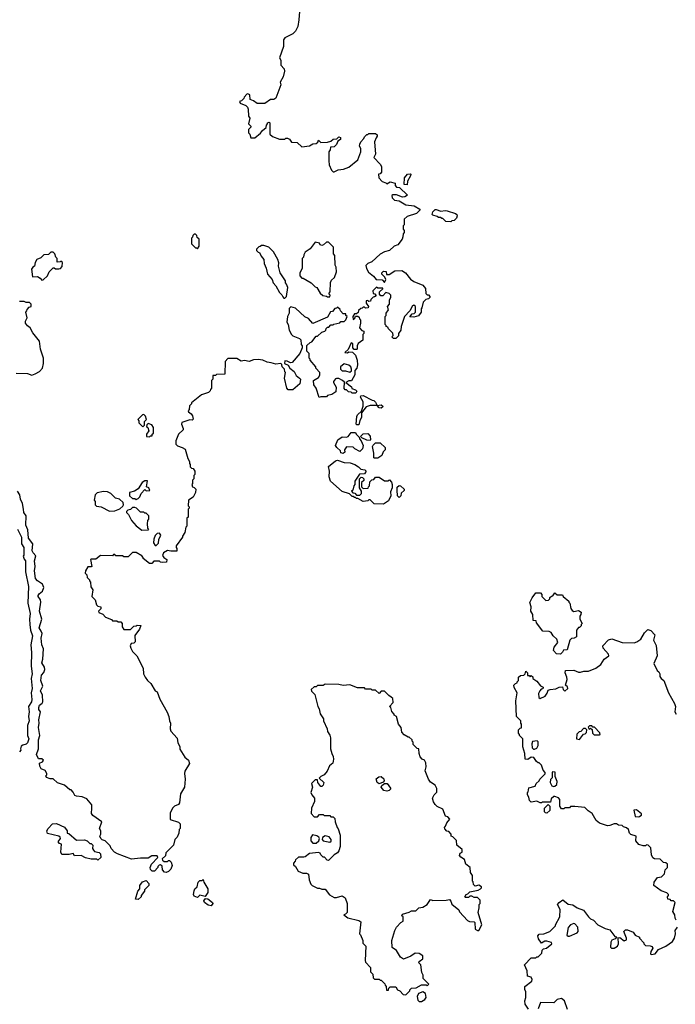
# Model space of a CAD drawing. Extents: x 1861455 to 2058065, y 200073 to 437907.
# Tile 401 of 574: x 2005846 to 2011701, y 311955 to 320746. Entities that reach past the tile are written whole.
import ezdxf

# ---------------------------------------------------------------- set-up
doc = ezdxf.new("R2010")
doc.units = 0

msp = doc.modelspace()

# ---------------------------------------------------------------- linework, layer by layer
at = {"layer": '0CON05XD'}
for points in [[(2008345, 320820), (2008338.8, 320745), (2008328.8, 320685), (2008308.3, 320641.7), (2008285, 320620), (2008215, 320582.5), (2008202.5, 320565), (2008202.5, 320505), (2008167.5, 320405), (2008177.5, 320385), (2008178.3, 320338.3), (2008208.3, 320308.3), (2008212.5, 320285), (2008200, 320235), (2008173, 320187), (2008177.5, 320165), (2008132.5, 320045), (2008117, 320033), (2008085, 320032.5), (2008035, 319997.5), (2007968.3, 319998.3), (2007935, 320022.5), (2007903.3, 320033.3), (2007900, 320075), (2007885, 320082.5), (2007875, 320080), (2007850, 320055), (2007847, 320043), (2007828.3, 320021.7), (2007810, 320015), (2007815, 320000), (2007865, 319980), (2007880, 319965), (2007887, 319947), (2007890, 319885), (2007900, 319865), (2007890, 319815), (2007910, 319795), (2007910, 319785), (2007890, 319765), (2007890, 319735), (2007900, 319725), (2007911.7, 319691.7), (2007945, 319690), (2007996.4, 319733.6), (2008013.6, 319756.4), (2008048.3, 319781.7), (2008050, 319805), (2008060, 319815), (2008060, 319825), (2008075, 319830), (2008080, 319825), (2008080, 319725), (2008103.6, 319703.6), (2008165, 319677.5), (2008215, 319680), (2008223, 319687), (2008237, 319687), (2008255, 319680), (2008275, 319652.5), (2008325, 319650), (2008365, 319610), (2008435, 319620), (2008463, 319637), (2008495, 319640), (2008508.3, 319651.7), (2008515, 319670), (2008535, 319650), (2008595, 319652.5), (2008625, 319660), (2008645, 319680), (2008678.3, 319681.7), (2008695, 319700), (2008710, 319695), (2008710, 319675), (2008688.3, 319661.7)], [(2008688.3, 319661.7), (2008675, 319630), (2008655, 319610), (2008621.7, 319608.3), (2008620, 319585), (2008607.5, 319565), (2008605.8, 319485), (2008610.9, 319450.9), (2008631.2, 319401.2), (2008645, 319387.5), (2008655, 319387.5), (2008690, 319405), (2008739.3, 319410.7), (2008785, 319427.5), (2008866.4, 319493.6), (2008893, 319567), (2008892.5, 319595), (2008880, 319615), (2008882.5, 319635), (2008892.5, 319655), (2008920, 319685), (2008925, 319700), (2008945, 319720), (2008955, 319720), (2008965, 319730), (2009025, 319730), (2009038.3, 319718.3), (2009040, 319705), (2009028.3, 319691.7), (2009016.2, 319655), (2009022.5, 319545), (2009010, 319515), (2009066.7, 319455), (2009077.5, 319435), (2009076.1, 319383.9), (2009065, 319370), (2009050, 319365), (2009053, 319333), (2009081.7, 319301.7), (2009115, 319290), (2009125, 319280), (2009155, 319297.5), (2009200, 319285), (2009200, 319265), (2009211.7, 319251.7), (2009238.3, 319248.3), (2009308.3, 319178.3), (2009286.4, 319163.6), (2009265, 319162.5), (2009211.7, 319181.7), (2009178.3, 319181.7), (2009170, 319175), (2009172.5, 319155), (2009193.9, 319133.9), (2009235, 319127.5), (2009295, 319093.3), (2009370, 319085), (2009420, 319055), (2009420, 319045), (2009390, 319015), (2009305, 318990), (2009280, 318965), (2009280, 318915), (2009270, 318905), (2009270, 318875), (2009280, 318865), (2009280, 318845), (2009270, 318835), (2009268.3, 318808.3), (2009262.5, 318785), (2009223, 318737), (2009190, 318725), (2009150, 318685), (2009105, 318672.5), (2009065, 318652.5), (2008990, 318585), (2008955, 318570), (2008938.3, 318551.7), (2008942.5, 318525), (2008960.7, 318490.7), (2009006.4, 318456.4), (2009030, 318425), (2009081.7, 318421.7), (2009105, 318400), (2009117, 318427), (2009108.3, 318448.3), (2009080, 318475), (2009080, 318485), (2009095, 318500), (2009118.3, 318498.3), (2009121.7, 318471.7), (2009145, 318470), (2009195, 318502.5), (2009260, 318505), (2009292.5, 318485), (2009335, 318430), (2009365, 318407.5), (2009446.4, 318376.4), (2009470, 318345), (2009471.7, 318301.7), (2009485, 318290), (2009498.3, 318288.3), (2009510, 318275), (2009510, 318265), (2009497, 318253), (2009473, 318247), (2009450, 318225), (2009437, 318173), (2009430, 318165), (2009430, 318135), (2009407, 318103), (2009365, 318090), (2009331.7, 318091.7), (2009351.7, 318118.3), (2009368.3, 318121.7), (2009380, 318135), (2009380, 318185), (2009365, 318197.5), (2009355, 318190), (2009330, 318145), (2009282.5, 318095), (2009253, 318007), (2009250, 317975), (2009230, 317945), (2009228.3, 317921.7), (2009205, 317900), (2009185, 317900), (2009170, 317915), (2009180, 317925), (2009178.3, 317948.3), (2009140, 317985), (2009135, 318000), (2009120, 318005), (2009120, 318015), (2009110, 318025), (2009110, 318095), (2009120, 318105), (2009120, 318125), (2009140, 318155), (2009130, 318185), (2009150, 318205), (2009150, 318245), (2009160, 318265), (2009160, 318285), (2009145, 318300), (2009115, 318310), (2009088.3, 318281.7), (2009071.7, 318281.7), (2009060, 318295), (2009060, 318315), (2009088.3, 318341.7), (2009088.3, 318348.3), (2009045, 318350), (2009031.7, 318358.3), (2009000, 318325), (2009001.7, 318301.7), (2009018.3, 318298.3), (2009028.3, 318281.7), (2009015, 318270), (2009001.7, 318268.3), (2008981.7, 318248.3), (2008978.3, 318231.7), (2008965, 318230), (2008955, 318240), (2008940, 318235), (2008940, 318215), (2008960, 318185), (2008958.3, 318171.7), (2008935, 318170), (2008925, 318180), (2008915, 318180), (2008905, 318170), (2008891.7, 318168.3), (2008871.7, 318148.3), (2008868.3, 318131.7), (2008855, 318120), (2008835, 318120), (2008820, 318095), (2008825, 318070), (2008838.3, 318081.7), (2008845, 318100), (2008865, 318100), (2008878.3, 318088.3), (2008880, 318075), (2008890, 318065), (2008890, 318035), (2008880, 317995), (2008901.7, 317971.7), (2008920, 317965), (2008920, 317945), (2008910, 317935), (2008910, 317885), (2008870, 317855), (2008860, 317835), (2008860, 317805), (2008855, 317800), (2008831.7, 317801.7), (2008820, 317815), (2008820, 317855), (2008805, 317860), (2008778.3, 317801.7), (2008750, 317775), (2008775, 317770), (2008785, 317780), (2008818.3, 317778.3), (2008845, 317750), (2008860, 317705), (2008862.5, 317665), (2008857, 317633), (2008840, 317615), (2008840, 317575), (2008808.3, 317521.7), (2008785, 317520), (2008760, 317505), (2008808.3, 317468.3), (2008811.7, 317451.7), (2008845, 317440), (2008858.3, 317428.3), (2008848.3, 317411.7), (2008815, 317410), (2008805, 317420), (2008783, 317423), (2008765, 317440), (2008751.7, 317441.7), (2008742.5, 317452.5), (2008748.3, 317508.3), (2008730, 317525), (2008695, 317542.5), (2008675, 317542.5), (2008665, 317540), (2008647.5, 317515), (2008647.5, 317505), (2008672.5, 317465), (2008668.3, 317421.7), (2008635, 317400), (2008595, 317390), (2008585, 317380), (2008535, 317380), (2008521.7, 317371.7), (2008492.5, 317455), (2008472.5, 317485), (2008470, 317525), (2008515, 317550), (2008527, 317573), (2008527, 317597), (2008490, 317635), (2008490, 317645), (2008440, 317705), (2008440, 317715), (2008430, 317725), (2008430, 317765), (2008410, 317785), (2008411.7, 317838.3), (2008440, 317865), (2008455, 317870), (2008495, 317920), (2008505, 317920), (2008543, 317957), (2008570, 317965), (2008580, 317975), (2008581.7, 317988.3), (2008595, 318000), (2008608.3, 318001.7), (2008625, 318020), (2008645, 318020), (2008653, 318027), (2008705, 318040), (2008715, 318050), (2008745, 318050), (2008760, 318065), (2008770, 318095), (2008760, 318105), (2008758.3, 318118.3), (2008735, 318120), (2008710, 318145), (2008708.3, 318158.3), (2008685, 318180), (2008675, 318170), (2008661.7, 318168.3), (2008638.3, 318141.7), (2008621.7, 318138.3), (2008595, 318090), (2008465, 318032.5), (2008426.4, 318076.4), (2008393.6, 318093.6), (2008309.3, 318169.3), (2008268.3, 318181.7), (2008253, 318167), (2008252.5, 318125), (2008237.5, 318095), (2008232.5, 318045), (2008242.5, 318025), (2008252.5, 317975), (2008273.6, 317933.6), (2008285, 317922.5), (2008345, 317900), (2008358.3, 317888.3), (2008360, 317845), (2008370, 317835), (2008370, 317815), (2008347.5, 317765), (2008280, 317685), (2008265, 317682.5), (2008235, 317697.5), (2008215, 317700), (2008210, 317675), (2008245, 317660), (2008260, 317635), (2008296.1, 317606.1), (2008315, 317567.5), (2008346.4, 317546.4), (2008352.5, 317535), (2008347.5, 317495), (2008285, 317440), (2008245, 317442.5), (2008232.5, 317455), (2008212.5, 317545), (2008220, 317595), (2008213, 317603), (2008210, 317625), (2008190, 317645), (2008188.3, 317668.3), (2008177.5, 317677.5), (2008135, 317670), (2008091.7, 317681.7), (2008055, 317687.5), (2008017, 317707), (2007975, 317712.5), (2007935, 317707.5), (2007895, 317692.5), (2007855, 317702.5), (2007825, 317697.5), (2007785, 317720), (2007705, 317720), (2007680, 317695), (2007678.3, 317581.7), (2007605, 317577.5), (2007595, 317570), (2007571.7, 317568.3), (2007570, 317535), (2007560, 317525), (2007560, 317455), (2007550, 317445), (2007548.3, 317431.7), (2007531.7, 317418.3), (2007470, 317395), (2007380, 317325), (2007380, 317315), (2007363, 317297), (2007360, 317265), (2007350, 317255), (2007353.6, 317243.6), (2007376.4, 317226.4), (2007388.3, 317208.3), (2007395, 317180), (2007385, 317170), (2007365, 317173.3), (2007295, 317150), (2007290, 317135), (2007307.5, 317095), (2007307, 317083), (2007263.3, 317045), (2007240, 316985), (2007240, 316955), (2007255, 316940), (2007297, 316927), (2007325, 316910), (2007348.3, 316828.3), (2007361.7, 316801.7), (2007363, 316783), (2007370, 316775), (2007370, 316755), (2007381.7, 316741.7), (2007395, 316740), (2007410, 316715), (2007410, 316685), (2007400, 316675), (2007400, 316645), (2007390, 316635), (2007390, 316605), (2007382.5, 316595), (2007390, 316575), (2007405, 316570), (2007420, 316555), (2007417.5, 316525), (2007396.4, 316483.6), (2007352.5, 316455), (2007350, 316405), (2007360, 316395), (2007360, 316385), (2007350, 316375), (2007350, 316305), (2007340, 316295), (2007340, 316225), (2007330, 316215), (2007321.7, 316168.3), (2007300, 316135), (2007300, 316125), (2007243, 316047), (2007243, 316033), (2007250, 316025), (2007248.3, 316001.7), (2007195, 316000), (2007165, 316007.5), (2007130, 315985), (2007123, 315963), (2007133.6, 315943.6), (2007160, 315925), (2007158.3, 315901.7), (2007125, 315900), (2007103, 315903), (2007095, 315910), (2007045, 315910), (2007025, 315890), (2007005, 315890), (2006950, 315935), (2006950, 315945), (2006938.3, 315958.3), (2006885, 315990), (2006855, 315990), (2006815, 315950), (2006775, 315950), (2006765, 315960), (2006705, 315960), (2006695, 315970), (2006685, 315970), (2006675, 315960), (2006568.3, 315961.7), (2006525, 315930), (2006485, 315930), (2006480, 315925), (2006490, 315865), (2006485, 315860), (2006455, 315860), (2006432.5, 315825), (2006430, 315805), (2006445, 315790), (2006450, 315765), (2006470, 315745), (2006470, 315735), (2006480, 315725), (2006483, 315683), (2006500, 315655), (2006490, 315595), (2006520, 315565), (2006531.7, 315521.7), (2006545, 315510), (2006570, 315505), (2006570, 315485), (2006550, 315465), (2006551.7, 315451.7), (2006588.3, 315438.3), (2006611.7, 315411.7), (2006665, 315390), (2006675, 315380), (2006715, 315380), (2006725, 315370), (2006748.3, 315368.3), (2006760, 315355), (2006760, 315325), (2006775, 315300), (2006835, 315300), (2006865, 315330), (2006887, 315333), (2006895, 315340), (2006928.3, 315338.3), (2006916.7, 315305), (2006873.6, 315246.4), (2006878, 315192), (2006865, 315180), (2006842.5, 315175), (2006832.5, 315155), (2006837.5, 315135), (2006852.5, 315105), (2006892.5, 315065), (2006947.5, 314955), (2006952.5, 314905), (2006966.7, 314875), (2006987.5, 314845), (2007018.3, 314818.3), (2007057.5, 314755), (2007073.6, 314743.6), (2007098.3, 314678.3), (2007162.7, 314562.7), (2007178.8, 314525), (2007183.8, 314485), (2007193.3, 314465), (2007191.2, 314415), (2007196.7, 314395), (2007251.7, 314331.7), (2007258.3, 314288.3), (2007276.4, 314256.4), (2007277.5, 314232.5)], [(2009305, 319270), (2009280, 319275), (2009282.5, 319335), (2009310, 319365), (2009335, 319370), (2009340, 319365), (2009337, 319353), (2009310, 319305), (2009305, 319270)], [(2009695, 318940), (2009653, 318943), (2009625, 318970), (2009615, 318970), (2009605, 318980), (2009585, 318980), (2009575, 318990), (2009535, 319000), (2009530, 319005), (2009535, 319030), (2009555, 319050), (2009565, 319050), (2009607, 319037), (2009645, 319042), (2009665, 319038), (2009737.5, 319015), (2009750, 319005), (2009752.5, 318995), (2009747, 318973), (2009727, 318953), (2009705, 318950), (2009695, 318940)], [(2007435, 318700), (2007450, 318725), (2007450, 318785), (2007431.7, 318801.7), (2007428.3, 318818.3), (2007415, 318830), (2007405, 318830), (2007391.7, 318818.3), (2007390, 318805), (2007380, 318795), (2007380, 318745), (2007415, 318710), (2007425, 318710), (2007435, 318700)], [(2008615, 318270), (2008620, 318285), (2008610, 318295), (2008610, 318305), (2008620, 318315), (2008620.7, 318399.3), (2008630.7, 318419.3), (2008656.1, 318443.9), (2008676.7, 318495), (2008672.5, 318535), (2008662.5, 318555), (2008661.7, 318641.7), (2008650, 318655), (2008650, 318715), (2008605, 318760), (2008585, 318760), (2008560, 318735), (2008545, 318730), (2008530, 318735), (2008525, 318750), (2008485, 318760), (2008439.3, 318700.7), (2008395, 318670), (2008382.5, 318645), (2008380, 318625), (2008370, 318615), (2008370, 318525), (2008347.5, 318485), (2008348.3, 318458.3), (2008365, 318437.5), (2008376.7, 318436.7), (2008450, 318395), (2008485, 318360), (2008500, 318355), (2008530, 318305), (2008553.9, 318283.9), (2008587.5, 318277.5), (2008595, 318270), (2008615, 318270)], [(2006045, 318420), (2006055, 318422.5), (2006095, 318460), (2006110, 318495), (2006145, 318530), (2006155, 318530), (2006165, 318520), (2006195, 318520), (2006210, 318525), (2006227, 318543), (2006228.3, 318578.3), (2006215, 318590), (2006207.5, 318582.5), (2006181.7, 318581.7), (2006180, 318615), (2006170, 318625), (2006160, 318655), (2006145, 318670), (2006125, 318670), (2006105, 318650), (2006063, 318647), (2006035, 318620), (2006000, 318605), (2005983, 318577), (2005980, 318545), (2005963.6, 318536.4), (2005953, 318517), (2005960, 318450), (2006005, 318452.5), (2006029.3, 318439.3), (2006045, 318420)], [(2008215, 318260), (2008230, 318275), (2008240, 318355), (2008230, 318385), (2008220, 318395), (2008220, 318415), (2008172.5, 318485), (2008156.7, 318545), (2008160, 318575), (2008152.5, 318605), (2008113, 318673), (2008070, 318715), (2008025, 318730), (2008005, 318730), (2007995, 318720), (2007981.7, 318718.3), (2007961.7, 318698.3), (2007960, 318685), (2007975, 318670), (2007988.3, 318668.3), (2008002.5, 318635), (2008027.5, 318605), (2008028.3, 318568.3), (2008047, 318527), (2008060, 318475), (2008100, 318425), (2008110, 318395), (2008135, 318370), (2008165, 318310), (2008188.3, 318288.3), (2008195, 318270), (2008205, 318260), (2008215, 318260)], [(2005815, 317590), (2005915, 317586.7), (2005955, 317572.5), (2005985, 317582.5), (2006022.5, 317605), (2006050, 317635), (2006060, 317675), (2006060, 317725), (2006031.2, 317805), (2006022.5, 317875), (2005965, 317950), (2005940, 317995), (2005915, 318012.5), (2005897.5, 318035), (2005897.5, 318055), (2005913.3, 318085), (2005900, 318135), (2005910, 318145), (2005911.7, 318158.3), (2005931.7, 318178.3), (2005950, 318185), (2005950, 318205), (2005935, 318220), (2005905, 318220), (2005885, 318230), (2005845, 318230)], [(2008795, 317600), (2008808.3, 317611.7), (2008810, 317625), (2008802.5, 317645), (2008785, 317660), (2008745, 317673.3), (2008712.5, 317645), (2008710, 317625), (2008725, 317609.2), (2008755, 317610), (2008795, 317600)], [(2008858.3, 317128.3), (2008850, 317135), (2008858.3, 317201.7), (2008863.6, 317216.4), (2008898.3, 317251.7), (2008912.5, 317295), (2008912.5, 317335), (2008890, 317375), (2008891.7, 317388.3), (2008915, 317390), (2008995, 317347.5), (2009010, 317345), (2009025, 317330), (2009040, 317300), (2009075, 317307.5), (2009090, 317295), (2009087.5, 317285), (2009075, 317277.5), (2009055, 317280), (2009040, 317300), (2008975, 317302.5), (2008941.7, 317288.3), (2008900, 317235), (2008897.5, 317195), (2008883, 317167), (2008875, 317130), (2008858.3, 317128.3)], [(2006945, 317110), (2006960, 317125), (2006961.7, 317158.3), (2006980, 317175), (2006970, 317205), (2006955, 317220), (2006941.7, 317218.3), (2006900, 317175), (2006910, 317165), (2006910, 317145), (2006945, 317110)], [(2007005, 317020), (2007015, 317030), (2007028.3, 317031.7), (2007030, 317045), (2007040, 317055), (2007040, 317105), (2007025, 317130), (2006995, 317140), (2006981.7, 317128.3), (2006980, 317115), (2006990, 317105), (2007000, 317075), (2006980, 317045), (2006980, 317025), (2007005, 317020)], [(2008735, 316872.5), (2008715, 316880), (2008710, 316895), (2008677, 316927), (2008667.5, 316945), (2008687.5, 316995), (2008725, 317022.5), (2008765, 317017.5), (2008780, 317025), (2008805, 317060), (2008845, 317060), (2008850, 317045), (2008878.3, 317018.3), (2008880, 317005), (2008897, 316987), (2008912.5, 316945), (2008907, 316913), (2008885, 316890), (2008840, 316915), (2008825, 316930), (2008765, 316932.5), (2008747.5, 316905), (2008750, 316885), (2008735, 316872.5)], [(2008975, 316990), (2008945, 316992.5), (2008901.7, 317011.7), (2008890, 317025), (2008913, 317047), (2008955, 317050), (2008977, 317027), (2008980, 316995), (2008975, 316990)], [(2009045, 316830), (2009015, 316830), (2009010, 316835), (2009010, 316875), (2008997.5, 316935), (2009001.7, 316948.3), (2009025, 316967.5), (2009066.7, 316966.7), (2009110, 316925), (2009110, 316905), (2009093, 316887), (2009080, 316855), (2009045, 316830)], [(2009095, 316420), (2009013, 316423), (2008975, 316460), (2008965, 316460), (2008955, 316450), (2008913, 316443), (2008865, 316470), (2008855, 316470), (2008845, 316480), (2008835, 316480), (2008825, 316490), (2008815, 316490), (2008791.7, 316511.7), (2008725, 316533.3), (2008622.5, 316625), (2008610, 316665), (2008613.3, 316715), (2008602.5, 316757.5), (2008665, 316806.7), (2008685, 316812.5), (2008745, 316792.5), (2008798.3, 316788.3), (2008840, 316775), (2008873, 316753), (2008891.7, 316731.7), (2008927, 316727), (2008940, 316715), (2008925, 316690), (2008881.7, 316688.3), (2008840, 316625), (2008840, 316595), (2008830, 316585), (2008820, 316545), (2008810, 316535), (2008821.7, 316521.7), (2008838.3, 316518.3), (2008855, 316500), (2008885, 316500), (2008900, 316515), (2008900, 316535), (2008880, 316565), (2008880, 316645), (2008895, 316660), (2008908.3, 316658.3), (2008920, 316645), (2008918.3, 316631.7), (2008900, 316615), (2008900, 316575), (2008915, 316560), (2008958.3, 316561.7), (2008960, 316575), (2008970, 316585), (2008971.7, 316618.3), (2008991.7, 316638.3), (2009008.3, 316641.7), (2009025, 316660), (2009055, 316660), (2009105, 316630), (2009135, 316630), (2009148.3, 316638.3), (2009167, 316617), (2009172.5, 316595), (2009172.5, 316565), (2009158.3, 316531.7), (2009160, 316495), (2009139.3, 316450.7), (2009095, 316420)], [(2006885, 316462.5), (2006905, 316470), (2006920, 316485), (2006930, 316515), (2006965, 316550), (2006975, 316540), (2007008.3, 316541.7), (2007000, 316565), (2006980, 316575), (2006988.3, 316628.3), (2006965, 316627.5), (2006940, 316615), (2006905, 316557.5), (2006872.5, 316537.5), (2006827.5, 316525), (2006827.5, 316495), (2006855, 316470), (2006875, 316470), (2006885, 316462.5)], [(2009235, 316480), (2009220, 316495), (2009217.5, 316545), (2009218.3, 316571.7), (2009235, 316587.5), (2009247.5, 316585), (2009280, 316555), (2009278.3, 316541.7), (2009251.7, 316518.3), (2009250, 316495), (2009235, 316480)], [(2007277.5, 314232.5), (2007321.7, 314161.7), (2007354, 314134), (2007363.3, 314105), (2007320, 314035), (2007316.7, 314015), (2007323.3, 313965), (2007316.7, 313895), (2007282.5, 313835), (2007272.5, 313755), (2007265, 313740), (2007230, 313725), (2007215, 313710), (2007190, 313665), (2007190, 313605), (2007265, 313580), (2007280, 313565), (2007280, 313525), (2007270, 313515), (2007267, 313483), (2007251.7, 313448.3), (2007233, 313427), (2007220, 313375), (2007151.7, 313308.3), (2007148.3, 313281.7), (2007120, 313255), (2007121.7, 313241.7), (2007135, 313230), (2007165, 313230), (2007175, 313240), (2007185, 313240), (2007200, 313225), (2007206.4, 313193.6), (2007197, 313163), (2007175, 313140), (2007155, 313132.5), (2007140, 313135), (2007122.5, 313155), (2007118.3, 313188.3), (2007105, 313200), (2007091.7, 313198.3), (2007080, 313185), (2007080, 313175), (2007050, 313145), (2007030, 313145), (2007015, 313160), (2007012.5, 313175), (2007023, 313207), (2007080, 313265), (2007075, 313280), (2007025, 313280), (2006995, 313260), (2006925, 313260), (2006845, 313250), (2006718.3, 313298.3), (2006693.3, 313313.3), (2006662.5, 313345), (2006655, 313370), (2006610, 313415), (2006583.3, 313423.3), (2006570, 313435), (2006562.5, 313455), (2006570, 313475), (2006570, 313505), (2006560, 313525), (2006580, 313585), (2006500.7, 313640.7), (2006488.3, 313658.3), (2006490, 313705), (2006490, 313735), (2006445, 313790), (2006405, 313807.5), (2006353, 313813), (2006340, 313820), (2006325, 313850), (2006305, 313870), (2006295, 313870), (2006245, 313910), (2006183, 313933), (2006145, 313967.5), (2006118.3, 313968.3), (2006085, 313980), (2006080, 313995), (2006090, 314005), (2006090, 314015), (2006073, 314043), (2006037, 314057), (2006025, 314080), (2006022.3, 314107.7), (2006051.3, 314118.7), (2006058.1, 314135), (2006045, 314145.7), (2006015, 314146.7), (2005996.7, 314185), (2006013.3, 314235), (2006013.3, 314315), (2006027.5, 314355), (2006013.8, 314425), (2006020.8, 314465), (2006017.5, 314495), (2006032.2, 314565), (2006018.2, 314588.2), (2006016, 314605), (2006023.7, 314626.3), (2006046.6, 314643.4), (2006051.8, 314655), (2006049.6, 314715), (2006033.5, 314755), (2006052.5, 314795), (2006034.5, 314845), (2006042.5, 314895), (2006061.9, 314918.1), (2006069.5, 314945), (2006066.9, 314965), (2006043.5, 315005), (2006053.3, 315035), (2006058.5, 315128.5), (2006043.6, 315165), (2006037.5, 315225), (2006048.2, 315265), (2006036.9, 315285), (2006020.4, 315315), (2006042.9, 315395), (2006023.1, 315465), (2006036.5, 315545), (2006032.7, 315565), (2006011.5, 315595), (2006011.1, 315605), (2006019.3, 315620.7), (2006051.2, 315645), (2006061.2, 315675), (2006048.8, 315705), (2006004.6, 315734.6), (2005988, 315758), (2005978.9, 315825), (2005984.4, 315865), (2005979.2, 315915), (2005989.3, 315959.3), (2005965.9, 315985.9), (2005958, 316005), (2005963.8, 316065), (2005925.8, 316115.8), (2005920, 316190), (2005902.1, 316232.1), (2005903.8, 316315), (2005882.5, 316345), (2005881.2, 316375), (2005870, 316425), (2005853.6, 316463.6), (2005847.5, 316505), (2005827.5, 316535)], [(2006647, 316357), (2006695, 316361.2), (2006740.7, 316379.3), (2006768.8, 316401.2), (2006773.3, 316415), (2006770, 316435), (2006737.5, 316465), (2006703, 316473), (2006660, 316515), (2006631.7, 316531.7), (2006595, 316532.5), (2006538.3, 316521.7), (2006520, 316505), (2006510, 316455), (2006520, 316445), (2006520, 316415), (2006531.7, 316401.7), (2006575, 316397.5), (2006647, 316357)], [(2006938.3, 316188.3), (2006995, 316190), (2007000, 316195), (2006990, 316205), (2006987.5, 316245), (2006990, 316275), (2007000, 316285), (2007000, 316315), (2006975, 316340), (2006965, 316340), (2006955, 316350), (2006925, 316350), (2006890, 316385), (2006875, 316390), (2006855, 316390), (2006835, 316372.5), (2006813, 316367), (2006800, 316355), (2006800, 316345), (2006818.8, 316328.8), (2006843.3, 316275), (2006885, 316227.5), (2006938.3, 316188.3)], [(2005827, 316197), (2005861.2, 316125), (2005862.5, 316065), (2005883.6, 316033.6), (2005882.5, 315965), (2005877.5, 315955), (2005885, 315930), (2005896.7, 315915), (2005898.8, 315815), (2005924, 315685), (2005918, 315535), (2005940.8, 315445), (2005934.4, 315395), (2005936, 315345), (2005941.4, 315295), (2005960.5, 315245), (2005945.5, 315165), (2005950.6, 315095), (2005948, 314975), (2005957.5, 314905), (2005948, 314865), (2005957.5, 314775), (2005949.2, 314735), (2005954, 314675), (2005950.8, 314655), (2005924.2, 314615), (2005930, 314565), (2005924, 314525), (2005930, 314485), (2005916.7, 314445), (2005916.7, 314425), (2005917.5, 314355), (2005926.7, 314325), (2005915, 314290), (2005905, 314277.5), (2005875, 314270), (2005860.7, 314259.3), (2005852.5, 314235), (2005857.5, 314222.5), (2005845, 314210)], [(2007065, 316050), (2007087, 316073), (2007090, 316105), (2007107, 316143), (2007095, 316160), (2007075, 316157.5), (2007055, 316140), (2007043, 316107), (2007042.5, 316075), (2007055, 316050), (2007065, 316050)], [(2010675, 315082.5), (2010640, 315085), (2010612.5, 315115), (2010620, 315145), (2010652.5, 315185), (2010643.3, 315215), (2010608.8, 315245), (2010592.5, 315275), (2010575, 315282), (2010517.5, 315287.5), (2010461.7, 315361.7), (2010458.3, 315378.3), (2010433, 315383), (2010427.5, 315435), (2010410, 315465), (2010412.5, 315505), (2010403, 315543), (2010422.5, 315585), (2010455, 315630), (2010498.3, 315628.3), (2010510, 315615), (2010510, 315595), (2010545, 315560), (2010568.3, 315561.7), (2010580, 315575), (2010581.7, 315588.3), (2010595, 315600), (2010608.3, 315601.7), (2010625, 315630), (2010645, 315610), (2010695, 315610), (2010700, 315595), (2010750, 315555), (2010750, 315545), (2010760, 315535), (2010768.3, 315488.3), (2010780.7, 315470.7), (2010795, 315462.5), (2010835, 315470), (2010860, 315455), (2010857.5, 315435), (2010848.3, 315421.7), (2010847.5, 315395), (2010870, 315355), (2010860, 315345), (2010860, 315335), (2010845, 315320), (2010835, 315320), (2010820, 315295), (2010820, 315235), (2010797, 315223), (2010775, 315220), (2010760, 315205), (2010735, 315120), (2010703, 315117), (2010695, 315100), (2010675, 315082.5)], [(2011710, 312705), (2011700, 312725), (2011697.5, 312755), (2011677.5, 312785), (2011700, 312865), (2011685, 312880), (2011665, 312880), (2011655, 312890), (2011633.6, 312893.6), (2011630, 312915), (2011640, 312925), (2011640, 312935), (2011625, 312950), (2011575, 312967.5), (2011510, 313015), (2011512.5, 313045), (2011541.7, 313088.3), (2011577, 313093), (2011605, 313120), (2011610, 313155), (2011630, 313175), (2011630, 313205), (2011615, 313217.5), (2011595, 313220), (2011565, 313250), (2011515, 313252.5), (2011501.7, 313261.7), (2011488.3, 313288.3), (2011481.7, 313351.7), (2011460, 313375), (2011445, 313380), (2011435, 313370), (2011415, 313370), (2011375, 313382.5), (2011347.5, 313415), (2011350, 313455), (2011305, 313470), (2011293, 313483), (2011282.5, 313515), (2011265, 313530), (2011238.3, 313538.3), (2011225, 313550), (2011193, 313553), (2011175, 313567.5), (2011155, 313567.5), (2011115, 313550), (2011095, 313548), (2011025, 313571.2), (2010995, 313597.5), (2010959.3, 313659.3), (2010921.7, 313681.7), (2010891.7, 313711.7), (2010805, 313722.5), (2010765, 313720), (2010755, 313710), (2010715, 313710), (2010705, 313700), (2010685, 313700), (2010670, 313725), (2010670, 313785), (2010657, 313797), (2010625, 313810), (2010615, 313810), (2010591.7, 313788.3), (2010585, 313760), (2010515, 313760), (2010507.5, 313752.5), (2010495, 313752.5), (2010465, 313770), (2010415, 313760), (2010400, 313775), (2010392.5, 313805), (2010380, 313825), (2010380, 313845), (2010387, 313853), (2010393, 313887), (2010448, 313902), (2010457.5, 313925), (2010485, 313950), (2010490, 313965), (2010538.3, 314011.7), (2010540, 314025), (2010520, 314045), (2010505, 314090), (2010485, 314110), (2010475, 314110), (2010461.7, 314121.7), (2010438.3, 314158.3), (2010415, 314160), (2010385, 314140), (2010360, 314145), (2010357.5, 314195), (2010340, 314255), (2010340, 314325), (2010310, 314355), (2010310, 314365), (2010300, 314375), (2010300, 314405), (2010315, 314420), (2010327, 314423), (2010327.5, 314455), (2010320, 314465), (2010320, 314485), (2010283.8, 314525), (2010276.7, 314665), (2010290, 314735), (2010263, 314783), (2010260, 314805), (2010275, 314820), (2010290, 314825), (2010290, 314835), (2010300, 314845), (2010300, 314875), (2010318.3, 314891.7), (2010347.5, 314892.5), (2010360, 314905), (2010365, 314930), (2010380, 314915), (2010381.7, 314891.7), (2010395, 314890), (2010405, 314880), (2010415, 314890), (2010428.3, 314878.3), (2010430, 314865), (2010465, 314840), (2010497, 314797), (2010520, 314785), (2010518.3, 314771.7), (2010501.7, 314768.3), (2010490, 314755), (2010480.7, 314729.3), (2010483.3, 314695), (2010495, 314686.7), (2010538.8, 314705), (2010557.7, 314732.3), (2010565, 314760), (2010583.6, 314766.4), (2010635, 314772.5), (2010665, 314787.5), (2010695, 314790), (2010700, 314765), (2010715, 314750), (2010740, 314775), (2010738.3, 314788.3), (2010720, 314805), (2010733.8, 314855), (2010733.3, 314875), (2010717.5, 314915), (2010720, 314935), (2010795, 314937.5), (2010835, 314920), (2010855, 314920), (2010885, 314930), (2010925, 314930), (2010990, 314955), (2011035, 314987.5), (2011065, 315037.5), (2011106.2, 315065), (2011105, 315082.5), (2011057.5, 315135), (2011052.5, 315155), (2011105, 315210), (2011135, 315217.5), (2011226.4, 315186.4), (2011335, 315183.3), (2011358.3, 315191.7), (2011393.9, 315216.1), (2011425, 315272.5), (2011455, 315302.5), (2011483, 315293), (2011517.5, 315255), (2011506.2, 315205), (2011528.6, 315158.6), (2011538.8, 315065), (2011508.3, 314998.3), (2011540, 314935), (2011553, 314923), (2011562.5, 314905), (2011563, 314883), (2011573.6, 314863.6), (2011597.5, 314845), (2011640, 314735), (2011695, 314640), (2011702.5, 314615), (2011697, 314567), (2011707.5, 314545)], [(2009295, 312040), (2009330, 312075), (2009330, 312085), (2009345, 312100), (2009387, 312103), (2009435, 312130), (2009475, 312130), (2009485, 312120), (2009500, 312135), (2009450, 312185), (2009450, 312215), (2009438.3, 312238.3), (2009427, 312307), (2009410, 312325), (2009413.6, 312336.4), (2009447.7, 312362.3), (2009445, 312388.8), (2009415, 312408), (2009378.3, 312411.7), (2009340, 312385), (2009275, 312357.5), (2009247, 312377), (2009212.5, 312435), (2009173, 312463), (2009170, 312525), (2009196.4, 312613.6), (2009212.5, 312645), (2009250, 312685), (2009271.7, 312698.3), (2009270, 312735), (2009260, 312745), (2009265, 312760), (2009325, 312777.5), (2009345, 312790), (2009385, 312790), (2009410, 312815), (2009445, 312823.3), (2009484.1, 312845.9), (2009515, 312890), (2009535, 312882.5), (2009655, 312883.3), (2009685, 312890), (2009697, 312877), (2009705, 312850), (2009768.3, 312798.3), (2009775, 312780), (2009845, 312702.5), (2009863, 312693), (2009905, 312690), (2009910, 312685), (2009912.5, 312625), (2009935, 312612.5), (2009947, 312613), (2009973.3, 312665), (2009940, 312775), (2009950, 312815), (2009950, 312845), (2009957.5, 312855), (2009957.5, 312885), (2009935, 312910), (2009905, 312907.5), (2009885, 312920), (2009865, 312920), (2009855, 312910), (2009825, 312910), (2009820, 312915), (2009832.5, 312935), (2009848.3, 312941.7), (2009865, 312960), (2009940, 312975), (2009960, 312985), (2009970, 312995), (2009970, 313005), (2009945, 313017.5), (2009915, 313010), (2009900, 313025), (2009897, 313047), (2009890, 313055), (2009890, 313105), (2009873, 313133), (2009870, 313175), (2009830, 313205), (2009818.3, 313248.3), (2009785, 313267.5), (2009772.5, 313285), (2009780, 313305), (2009797, 313313), (2009797, 313337), (2009750, 313375), (2009747, 313417), (2009715, 313450), (2009700, 313455), (2009700, 313475), (2009678.3, 313498.3), (2009661.7, 313501.7), (2009643, 313523), (2009640, 313535), (2009650, 313545), (2009660, 313575), (2009687, 313607), (2009668.3, 313628.3), (2009650, 313635), (2009626.4, 313696.4), (2009575, 313720), (2009555, 313740), (2009543, 313763), (2009532.5, 313795), (2009547.5, 313825), (2009571.7, 313848.3), (2009571.7, 313881.7), (2009555, 313910), (2009515, 313937.5), (2009496.7, 313965), (2009468.3, 314038.3), (2009476.7, 314075), (2009471.7, 314111.7), (2009460, 314135), (2009440, 314145), (2009423, 314163), (2009412.5, 314195), (2009410, 314235), (2009395, 314240), (2009360, 314275), (2009360, 314295), (2009350, 314305), (2009350, 314315), (2009325, 314340), (2009315, 314340), (2009280.7, 314360.7), (2009260, 314385), (2009252.5, 314425), (2009230, 314455), (2009210, 314525), (2009190, 314535), (2009190, 314545), (2009168.3, 314568.3), (2009160, 314605), (2009150, 314615), (2009181.7, 314648.3), (2009177.5, 314685), (2009165, 314697.5), (2009141.7, 314711.7), (2009105, 314750), (2009075, 314750), (2009055, 314730), (2009025, 314760), (2008995, 314760), (2008985, 314770), (2008935, 314770), (2008925, 314780), (2008861.7, 314781.7), (2008795, 314807.5), (2008735, 314800), (2008695, 314810), (2008575, 314812.5), (2008555, 314800), (2008505, 314800), (2008495, 314790), (2008475, 314790), (2008450, 314765), (2008451.7, 314751.7), (2008481.7, 314721.7), (2008507.5, 314615), (2008521.7, 314591.7), (2008528.3, 314548.3), (2008560, 314505), (2008560, 314485), (2008592.5, 314415), (2008595, 314390), (2008617, 314357), (2008622.5, 314335), (2008622.5, 314235), (2008632.5, 314195), (2008647, 314167), (2008647.5, 314145), (2008641.7, 314108.3), (2008612.5, 314085), (2008592.5, 314035), (2008565, 314002.5), (2008535, 313990), (2008520, 313975), (2008562.5, 313935), (2008555, 313910), (2008545, 313900), (2008535, 313900), (2008510, 313935), (2008505, 313960), (2008485, 313960), (2008452.5, 313925), (2008460, 313895), (2008447.5, 313845), (2008453.9, 313823.9), (2008480, 313795), (2008480, 313765), (2008453, 313707), (2008448.3, 313658.3), (2008475, 313630), (2008505, 313630), (2008525, 313650), (2008555, 313650), (2008565, 313640), (2008615, 313640), (2008625, 313630), (2008645, 313630), (2008660, 313615), (2008663, 313583), (2008680, 313535), (2008691.7, 313521.7), (2008706.7, 313465), (2008706.7, 313365), (2008697.5, 313325), (2008683, 313307), (2008655, 313290), (2008605, 313240), (2008591.7, 313241.7), (2008568.3, 313268.3), (2008555, 313270), (2008535, 313290), (2008530, 313305), (2008515, 313310), (2008435, 313302.5), (2008397, 313273), (2008385, 313267.5), (2008335, 313267.5), (2008310, 313245), (2008307, 313233), (2008290, 313215), (2008291.7, 313201.7), (2008310, 313185), (2008333, 313143), (2008375, 313126.7), (2008407, 313127), (2008426.4, 313116.4), (2008432.5, 313065), (2008446.4, 313026.4), (2008457.5, 313015), (2008505, 312993.3), (2008525, 312992.5), (2008545, 312982.5), (2008575, 312982.5), (2008613.6, 312933.6), (2008655, 312907.5), (2008675, 312907.5), (2008725, 312922.5), (2008752.5, 312905), (2008770, 312855), (2008770, 312775), (2008755, 312760), (2008740, 312755), (2008776.4, 312726.4), (2008875, 312702.5), (2008891.7, 312691.7), (2008880, 312585), (2008890, 312575), (2008910, 312525), (2008911.7, 312501.7), (2008937.5, 312475), (2008930, 312345), (2008935, 312330), (2008980, 312285), (2008980, 312245), (2009000, 312225), (2009001.7, 312191.7), (2009015, 312180), (2009055, 312180), (2009065, 312170), (2009075, 312170), (2009108.3, 312138.3), (2009110, 312125), (2009120, 312115), (2009121.7, 312081.7), (2009138.3, 312081.7), (2009141.7, 312098.3), (2009155, 312110), (2009205, 312110), (2009220, 312085), (2009240, 312075), (2009271.7, 312041.7), (2009295, 312040)], [(2010845, 314320), (2010881.7, 314368.3), (2010895, 314370), (2010908.3, 314381.7), (2010910, 314405), (2010898.3, 314418.3), (2010881.7, 314418.3), (2010858.3, 314391.7), (2010841.7, 314388.3), (2010821.7, 314368.3), (2010820, 314325), (2010845, 314320)], [(2011025, 314360), (2011030, 314365), (2011028.3, 314378.3), (2010978.3, 314428.3), (2010965, 314430), (2010955, 314440), (2010935, 314440), (2010921.7, 314428.3), (2010931.7, 314411.7), (2010945, 314420), (2010958.3, 314408.3), (2010960, 314375), (2010975, 314360), (2011025, 314360)], [(2010445, 314232.5), (2010465, 314242.5), (2010477.5, 314265), (2010477, 314297), (2010466.7, 314306.7), (2010425, 314300), (2010418.3, 314281.7), (2010423.8, 314243.8), (2010435, 314232.5), (2010445, 314232.5)], [(2010615, 313900), (2010625, 313902.5), (2010643.6, 313916.4), (2010647, 313943), (2010628.3, 313988.3), (2010627, 314027), (2010605, 314030), (2010600, 314025), (2010601.7, 313978.3), (2010587.5, 313962.5), (2010582.5, 313935), (2010597, 313907), (2010615, 313900)], [(2009055, 313923.1), (2009038.2, 313935), (2009030.8, 313969.2), (2009053.7, 313986.3), (2009075, 313989.4), (2009098.9, 313968.9), (2009100.7, 313949.3), (2009091.7, 313938.3), (2009055, 313923.1)], [(2009125, 313857.1), (2009098, 313865), (2009074.5, 313894.5), (2009080.6, 313909.4), (2009105, 313927.5), (2009127.5, 313925), (2009156.7, 313885), (2009156.7, 313875), (2009145, 313864.2), (2009125, 313857.1)], [(2010555, 313662.5), (2010543, 313663), (2010533, 313673), (2010532.5, 313705), (2010565, 313740), (2010580, 313725), (2010580, 313685), (2010555, 313662.5)], [(2011375, 313627.5), (2011385, 313633.3), (2011400, 313645), (2011400, 313655), (2011355, 313690), (2011331.7, 313688.3), (2011341.7, 313631.7), (2011375, 313627.5)], [(2006545, 313242.5), (2006535, 313250), (2006485, 313250), (2006435, 313262.5), (2006395, 313282.5), (2006335, 313280), (2006325, 313300), (2006287.5, 313292.5), (2006221.7, 313291.7), (2006212.5, 313312.5), (2006220, 313385), (2006201.7, 313391.7), (2006190, 313405), (2006210, 313435), (2006208.3, 313448.3), (2006197, 313457), (2006095, 313480), (2006090, 313505), (2006100, 313525), (2006140, 313565), (2006175, 313570), (2006245, 313537.5), (2006270, 313505), (2006271.7, 313481.7), (2006285, 313480), (2006355, 313420), (2006425, 313422.5), (2006450, 313415), (2006471.7, 313391.7), (2006485, 313390), (2006500, 313375), (2006497.5, 313345), (2006505, 313330), (2006515, 313320), (2006555, 313310), (2006567, 313297), (2006570, 313265), (2006545, 313242.5)], [(2008495, 313392.5), (2008517.5, 313415), (2008522.5, 313435), (2008516.4, 313446.4), (2008498.3, 313458.3), (2008462.5, 313467.5), (2008447.5, 313445), (2008447.5, 313415), (2008465, 313392.5), (2008495, 313392.5)], [(2008615, 313402.5), (2008627, 313413), (2008627.5, 313425), (2008609.2, 313449.2), (2008575, 313459.4), (2008550, 313445), (2008548, 313425), (2008555.6, 313415.6), (2008615, 313402.5)], [(2006905, 312890), (2006880, 312895), (2006900, 312965), (2006920, 312985), (2006920, 313015), (2006941.7, 313048.3), (2006975, 313060), (2007000, 313035), (2007000, 313015), (2006961.7, 312978.3), (2006960, 312965), (2006930, 312925), (2006930, 312915), (2006905, 312890)], [(2007435, 312910), (2007405, 312920), (2007397.5, 312935), (2007403, 312967), (2007410, 312985), (2007430, 313005), (2007440, 313045), (2007455, 313060), (2007475, 313060), (2007485, 313070), (2007490, 313045), (2007526.7, 312985), (2007525.8, 312954.2), (2007501.7, 312918.3), (2007455, 312930), (2007435, 312910)], [(2007555, 312833.3), (2007529.3, 312839.3), (2007496.7, 312865), (2007490.7, 312879.3), (2007505, 312900), (2007526.1, 312896.1), (2007567.5, 312865), (2007572.5, 312855), (2007555, 312833.3)], [(2010390.7, 311910.7), (2010360, 311955), (2010357.5, 311985), (2010367.5, 312015), (2010367.5, 312065), (2010358.3, 312088.3), (2010357.5, 312115), (2010418.3, 312161.7), (2010424, 312175), (2010415, 312197.5), (2010382.5, 312205), (2010377.5, 312255), (2010353, 312307), (2010415, 312370), (2010455, 312370), (2010465, 312380), (2010475, 312380), (2010508.3, 312411.7), (2010513, 312437), (2010525, 312450), (2010550, 312455), (2010597.5, 312495), (2010595, 312507.5), (2010555, 312520), (2010535, 312517.5), (2010505, 312500), (2010478.3, 312538.3), (2010472.5, 312565), (2010485, 312580), (2010527, 312583), (2010580, 312605), (2010630, 312655), (2010630, 312665), (2010670, 312735), (2010671.7, 312801.7), (2010650, 312845), (2010662.5, 312865), (2010697, 312887), (2010745, 312850), (2010785, 312842.5), (2010825, 312816.7), (2010880, 312795), (2010926.7, 312736.7), (2010945, 312717.5), (2010970, 312705), (2011010, 312665), (2011075, 312632.5), (2011115, 312620), (2011161.7, 312561.7), (2011178.3, 312558.3), (2011165, 312540), (2011133.6, 312526.4), (2011125, 312510), (2011121.2, 312465), (2011130, 312455), (2011155, 312456), (2011183.8, 312475), (2011193.3, 312495), (2011191.7, 312548.3), (2011205, 312550), (2011245, 312522.5), (2011265, 312530), (2011266.4, 312546.4), (2011242.5, 312605), (2011255, 312620), (2011275, 312620), (2011325, 312600), (2011343.6, 312573.6), (2011380, 312555), (2011380, 312545), (2011420, 312505), (2011420, 312495), (2011435, 312480), (2011475, 312477.5), (2011495, 312470), (2011500, 312455), (2011482.5, 312425), (2011480, 312405), (2011485, 312400), (2011520, 312405), (2011550, 312445), (2011615, 312473.3), (2011676.7, 312515), (2011692.5, 312545), (2011702.5, 312585), (2011700, 312615), (2011720, 312645)], [(2010743, 312563), (2010755, 312563.3), (2010825, 312593.8), (2010834.2, 312605.8), (2010831.4, 312645), (2010805, 312673.8), (2010793.9, 312676.1), (2010766.4, 312663.6), (2010745, 312640), (2010733.3, 312573.3), (2010743, 312563)], [(2009415, 311981.2), (2009435, 311981.4), (2009463.3, 311996.7), (2009476.7, 312015), (2009471.2, 312051.2), (2009446.1, 312066.1), (2009408, 312052), (2009396.2, 312025), (2009402.5, 311992.5), (2009415, 311981.2)], [(2010738.3, 311908.3), (2010710, 311985), (2010685, 312007.5), (2010645, 311996.7), (2010615, 311967.5), (2010498.3, 311971.7), (2010477.5, 311915)]]:
    msp.add_lwpolyline(points, dxfattribs=at)

doc.saveas('drawing.dxf')
